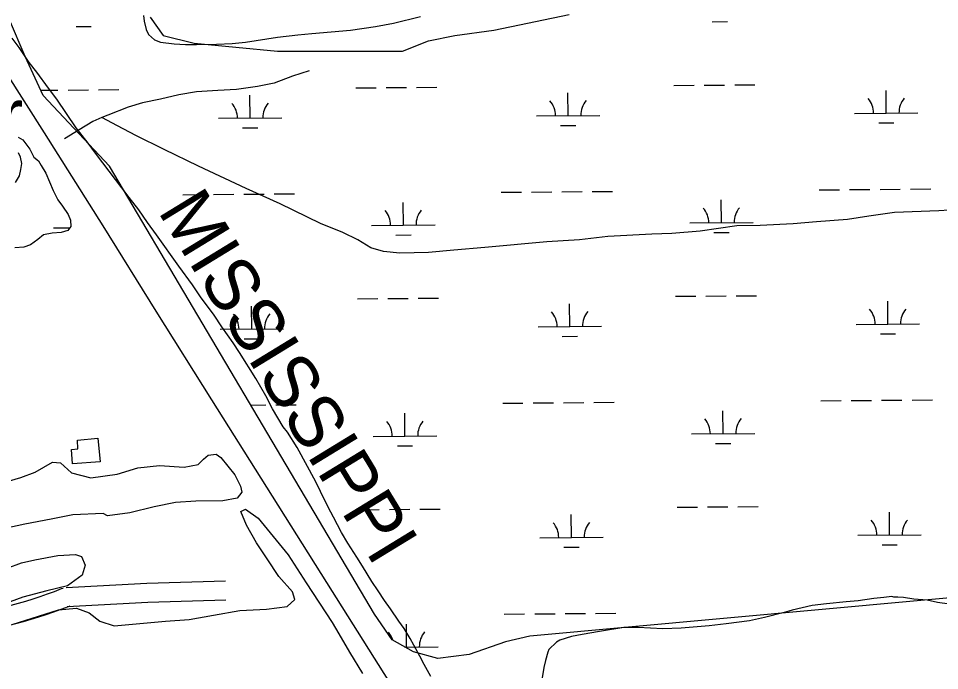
# Model space of a CAD drawing. Extents: x 3540316 to 3578335, y 553172 to 578787.
# Drawn here: x 3555162 to 3556615, y 562326 to 563355 of the extents above; entities that cross this region are included whole.
import ezdxf

# ---------------------------------------------------------------- set-up
doc = ezdxf.new("R2010")
doc.units = 0
for name, color, linetype in [('V-BLDG-OTLN', 7, 'Continuous'), ('V-RAIL-IDEN', 7, 'Continuous'), ('V-RAIL-TRAK', 7, 'Continuous'), ('V-ROAD-CNTR', 7, 'Continuous'), ('V-SITE-VEGE', 7, 'Continuous'), ('V-TOPO-SHOR', 7, 'Continuous'), ('V-TOPO-TOWR-IDEN', 7, 'Continuous'), ('V-WETL-SWMP', 7, 'Continuous')]:
    doc.layers.add(name, color=color, linetype=linetype)

msp = doc.modelspace()

# ---------------------------------------------------------------- linework, layer by layer
at = {"layer": 'V-BLDG-OTLN'}
msp.add_lwpolyline([(3555291.1, 562655.7), (3555247.5, 562652.2), (3555245.6, 562675.1), (3555255.9, 562676), (3555255.1, 562689.5), (3555287.6, 562692.9)], close=True, dxfattribs=at)
at = {"layer": 'V-RAIL-TRAK'}
msp.add_lwpolyline([(3555109.6, 563320.1), (3555202.6, 563174.5), (3555295.1, 563027.8), (3555379, 562892.9), (3555466.5, 562753.1), (3555553.4, 562615.3), (3555648, 562465.2), (3555738.5, 562321.5), (3555827.9, 562180.3), (3555915.3, 562042.5), (3555987, 561928.3), (3556061.8, 561808.7), (3556136, 561690.5), (3556221.4, 561556.2), (3556322, 561396.1)], dxfattribs=at)
at = {"layer": 'V-ROAD-CNTR'}
for points in [[(3555237.2, 562457.3), (3555364.8, 562464.2), (3555488.6, 562468)], [(3554973.1, 562407.8), (3554985.2, 562407.8), (3554997.1, 562408), (3555009, 562408.4), (3555021, 562409), (3555032.9, 562409.9), (3555044.8, 562410.9), (3555056.8, 562412.1), (3555068.6, 562413.6), (3555080.4, 562415.3), (3555092.2, 562417.1), (3555104, 562419.2), (3555115.7, 562421.5), (3555127.4, 562423.9), (3555139, 562426.6), (3555150.7, 562429.6), (3555162.2, 562432.6), (3555173.7, 562435.9), (3555185.1, 562439.4), (3555196.5, 562443.1), (3555207.8, 562447), (3555219, 562451.1), (3555230.2, 562455.4), (3555232.5, 562456.3)], [(3555238.8, 562427.3), (3555366.1, 562434.2), (3555489.5, 562438)], [(3554973, 562377.8), (3554985.4, 562377.8), (3554997.9, 562378), (3555010.3, 562378.5), (3555022.8, 562379.1), (3555035.3, 562380), (3555047.7, 562381.1), (3555060.1, 562382.3), (3555072.5, 562383.8), (3555084.8, 562385.6), (3555097.2, 562387.6), (3555109.4, 562389.7), (3555121.7, 562392), (3555134, 562394.7), (3555146.1, 562397.5), (3555158.1, 562400.5), (3555170.2, 562403.7), (3555182.2, 562407.2), (3555194.1, 562410.8), (3555206, 562414.7), (3555217.8, 562418.7), (3555229.5, 562423), (3555241.1, 562427.4), (3555243.6, 562428.4)]]:
    msp.add_lwpolyline(points, dxfattribs=at)
at = {"layer": 'V-SITE-VEGE'}
for points in [[(3555359.3, 563359.6), (3555360.3, 563350.7), (3555363.5, 563337.4), (3555367.3, 563329.7), (3555376.6, 563321.3), (3555386, 563317.4), (3555408, 563314.5), (3555425.7, 563313.8), (3555442.8, 563313.7), (3555474.8, 563314), (3555499.1, 563315.5), (3555520.1, 563317.5), (3555571, 563325.4), (3555603, 563329), (3555625.1, 563331.1), (3555685.9, 563336.1), (3555725.7, 563341.9), (3555753.9, 563347.2), (3555796.5, 563357.9)], [(3555672, 562544), (3555659, 562568.4), (3555650.8, 562583.9), (3555638.8, 562608.8), (3555631.2, 562623.8), (3555601.8, 562678.1), (3555586.5, 562702), (3555580, 562710.8), (3555563.1, 562739.1), (3555552.2, 562759.6), (3555536.4, 562786.8), (3555510.8, 562827.8), (3555500.9, 562843.4), (3555482.9, 562868.3), (3555470.9, 562886.6), (3555449.6, 562915.5), (3555436.5, 562934.4), (3555415.2, 562964.3), (3555379.7, 563013.7), (3555365.5, 563033.2), (3555351.8, 563053.1), (3555337, 563072.6), (3555315.2, 563100.9), (3555295.5, 563127), (3555283.5, 563142.5), (3555272, 563158.1), (3555253.4, 563182.5), (3555222.8, 563227.5), (3555209.7, 563244.7), (3555191.1, 563270.2), (3555179.1, 563285.2), (3555163.3, 563309), (3555152.3, 563323.5)], [(3555139.3, 562623), (3555166.1, 562630.9), (3555188.6, 562639.4), (3555216, 562654.8), (3555228.5, 562653.7), (3555245.7, 562638.3), (3555276.5, 562630), (3555317.9, 562636.2), (3555350.3, 562646.1), (3555384.8, 562649.7), (3555423.7, 562647.2), (3555445.6, 562651.2), (3555454.3, 562659.5), (3555461.7, 562665.9), (3555474.2, 562667.3), (3555481.2, 562662.4), (3555503.5, 562635.2), (3555512.6, 562617.1), (3555514.6, 562607.7), (3555507.2, 562598.2), (3555484.7, 562594.1), (3555442, 562593.5), (3555410.1, 562591.1), (3555376.3, 562584.4), (3555337.6, 562575), (3555302.5, 562570.1), (3555295.6, 562573.8), (3555247.9, 562571.9), (3555213.5, 562565.1), (3555172.2, 562557), (3555127.8, 562547.5)], [(3555152, 562398.8), (3555225.3, 562422), (3555253.9, 562424.4), (3555273.6, 562417.5), (3555290.7, 562404.1), (3555313, 562396.6), (3555394.3, 562404.2), (3555431.4, 562406.7), (3555469.7, 562413.8), (3555511.3, 562420.9), (3555553.6, 562422.8), (3555586.2, 562427.2), (3555598.4, 562438.5), (3555594.3, 562450.2), (3555573.1, 562474.6), (3555554.5, 562502.3), (3555537.8, 562527.5), (3555521.8, 562555.3), (3555513, 562577.3), (3555520.1, 562580.7), (3555540.5, 562566.6), (3555587.6, 562508.7), (3555616.2, 562464.8), (3555656.9, 562402.2), (3555667.6, 562384.1), (3555684.3, 562355), (3555705, 562321.4)], [(3555812.7, 562316.6), (3555802.4, 562336), (3555795.3, 562348.7), (3555786.1, 562366.5), (3555780.1, 562377), (3555770.8, 562392.5), (3555762.1, 562404.2), (3555749, 562423.6), (3555739.7, 562436.9), (3555729.9, 562451.9), (3555719.5, 562466.9), (3555704.7, 562490.7), (3555696, 562505.2), (3555681.8, 562527.3), (3555672, 562544)], [(3555144.4, 562487.6), (3555166.8, 562496), (3555188.1, 562500.7), (3555224.4, 562507.5), (3555252, 562509.2), (3555261.4, 562506.2), (3555267.2, 562492.5), (3555262.5, 562476.7), (3555239.5, 562460.1), (3555207, 562452.1), (3555168.9, 562442.1), (3555138.9, 562431)], [(3556631.2, 562430.8), (3556612.4, 562433.7), (3556595.9, 562437.1), (3556574.9, 562438.9), (3556558.4, 562441.3), (3556549.5, 562441.9), (3556543.5, 562441.9), (3556540.2, 562443.1), (3556527.5, 562441.5), (3556512, 562440), (3556487.1, 562436.3), (3556468.3, 562434.8), (3556436.9, 562431.7), (3556414.2, 562429.1), (3556382.7, 562421.6), (3556372.2, 562418.4), (3556339, 562409.8), (3556315.8, 562404.5), (3556278.7, 562399.8), (3556251.7, 562396.7), (3556208, 562393.1), (3556178.8, 562392.2), (3556140.1, 562394.2), (3556117.5, 562394.4), (3556078.8, 562388), (3556051.7, 562383.3), (3556034.6, 562380.1), (3556016.3, 562374.1), (3556010.8, 562370.9), (3555999.1, 562359.4), (3555997.4, 562355.5), (3555993.5, 562342.3), (3555991.2, 562331.3), (3555987.7, 562311.4)]]:
    msp.add_lwpolyline(points, dxfattribs=at)
at = {"layer": 'V-TOPO-SHOR'}
for points in [[(3555620.9, 563272.1), (3555594.6, 563263.9), (3555565.8, 563252.7), (3555539.5, 563247.4), (3555506.2, 563242.5), (3555476.9, 563241.1), (3555443.1, 563239.1), (3555415.2, 563234.3), (3555386.4, 563227.5), (3555357.6, 563221.7), (3555335.2, 563215), (3555303.1, 563202.3), (3555293.9, 563198.3), (3555279.7, 563192.2), (3555257.9, 563179.1), (3555235, 563165.1)], [(3556646.7, 563053.3), (3556614.4, 563051.4), (3556544.4, 563048.9), (3556503.8, 563042.9), (3556470.1, 563037.6), (3556421.2, 563033.9), (3556384.5, 563030.9), (3556332.6, 563028.2), (3556295.4, 563027.7), (3556237.7, 563019.5), (3556193.2, 563015.4), (3556161.4, 563014.5), (3556091.9, 563011), (3556047.4, 563005.5), (3555996, 563002.3), (3555898.2, 562993.5), (3555849.3, 562989.4), (3555809.2, 562985.4), (3555763.7, 562984.7), (3555738.1, 562987.3), (3555718, 562992.9), (3555697.7, 563005.8), (3555674, 563017.2), (3555638.6, 563031.4), (3555574.9, 563062.3), (3555521.2, 563086.5), (3555446.3, 563121.6), (3555392, 563148.3), (3555347.1, 563170.2), (3555318.5, 563185.4), (3555293.9, 563198.3)]]:
    msp.add_lwpolyline(points, dxfattribs=at)
at = {"layer": 'V-WETL-SWMP'}
for p, q in [((3556256.9, 563349.7), (3556280.9, 563349.9)), ((3555253.1, 563342), (3555277.1, 563342.1)), ((3556196.2, 563249.2), (3556228.2, 563249.5)), ((3556244.2, 563249.6), (3556276.2, 563249.8)), ((3556292.2, 563250), (3556324.2, 563250.2)), ((3555197.6, 563241.5), (3555224.4, 563241.7)), ((3555240.4, 563241.9), (3555272.4, 563242.1)), ((3555288.4, 563242.2), (3555320.4, 563242.5)), ((3555527.6, 563197.6), (3555527.3, 563233.6)), ((3555694.3, 563245.4), (3555726.3, 563245.6)), ((3555742.3, 563245.7), (3555774.3, 563246)), ((3555790.3, 563246.1), (3555822.3, 563246.3)), ((3556029.5, 563201.5), (3556029.2, 563237.5)), ((3556531.4, 563205.4), (3556531.1, 563241.4)), ((3556481.4, 563205), (3556581.4, 563205.8)), ((3555477.6, 563197.3), (3555577.6, 563198)), ((3555979.5, 563201.1), (3556079.5, 563201.9)), ((3556519.5, 563189.9), (3556543.5, 563190)), ((3555515.7, 563182.1), (3555539.7, 563182.3)), ((3556017.6, 563186), (3556041.6, 563186.2)), ((3555421.7, 563076.7), (3555453.7, 563077)), ((3555469.7, 563077.1), (3555501.7, 563077.4)), ((3555517.7, 563077.5), (3555549.7, 563077.7)), ((3555565.7, 563077.9), (3555597.7, 563078.1)), ((3555923.6, 563080.6), (3555955.6, 563080.9)), ((3555971.6, 563081), (3556003.6, 563081.2)), ((3556019.6, 563081.4), (3556051.6, 563081.6)), ((3556067.6, 563081.7), (3556099.6, 563082)), ((3556425.5, 563084.5), (3556457.5, 563084.7)), ((3556473.5, 563084.9), (3556505.5, 563085.1)), ((3556521.5, 563085.2), (3556553.5, 563085.5)), ((3556569.5, 563085.6), (3556601.5, 563085.8)), ((3555769.4, 563028.7), (3555769.1, 563064.7)), ((3556271.3, 563032.6), (3556271, 563068.6)), ((3555719.4, 563028.3), (3555819.4, 563029.1)), ((3556221.3, 563032.2), (3556321.3, 563032.9)), ((3555217.5, 563024.3), (3555243.6, 563024.5)), ((3556259.4, 563017), (3556283.4, 563017.2)), ((3555757.5, 563013.2), (3555781.5, 563013.3)), ((3555696.9, 562912.7), (3555728.9, 562912.9)), ((3555744.9, 562913.1), (3555776.9, 562913.3)), ((3555792.9, 562913.4), (3555824.9, 562913.7)), ((3556198.8, 562916.6), (3556230.8, 562916.8)), ((3556246.8, 562916.9), (3556278.8, 562917.2)), ((3556294.8, 562917.3), (3556326.8, 562917.5)), ((3555530.2, 562865), (3555529.9, 562901)), ((3556032.1, 562868.8), (3556031.8, 562904.8)), ((3556534, 562872.7), (3556533.7, 562908.7)), ((3555982.1, 562868.5), (3556082.1, 562869.2)), ((3556484, 562872.3), (3556584, 562873.1)), ((3555480.2, 562864.6), (3555580.2, 562865.4)), ((3556522.1, 562857.2), (3556546.1, 562857.4)), ((3555518.3, 562849.5), (3555542.3, 562849.6)), ((3556020.2, 562853.3), (3556044.2, 562853.5)), ((3556524.1, 562752.6), (3556556.1, 562752.8)), ((3556572.1, 562752.9), (3556604.1, 562753.2)), ((3555528.7, 562744.9), (3555552.3, 562745.1)), ((3555568.3, 562745.2), (3555600.3, 562745.4)), ((3555926.2, 562748), (3555958.2, 562748.2)), ((3555974.2, 562748.3), (3556006.2, 562748.6)), ((3556022.2, 562748.7), (3556054.2, 562748.9)), ((3556070.2, 562749.1), (3556102.2, 562749.3)), ((3556428.1, 562751.8), (3556460.1, 562752.1)), ((3556476.1, 562752.2), (3556508.1, 562752.4)), ((3555772, 562696), (3555771.7, 562732)), ((3556273.9, 562699.9), (3556273.6, 562735.9)), ((3555722, 562695.6), (3555822, 562696.4)), ((3556223.9, 562699.5), (3556323.9, 562700.3)), ((3555760.1, 562680.5), (3555784.1, 562680.7)), ((3556262, 562684.4), (3556286, 562684.6)), ((3555699.5, 562580), (3555731.5, 562580.3)), ((3555747.5, 562580.4), (3555779.5, 562580.6)), ((3555795.5, 562580.8), (3555827.5, 562581)), ((3556201.3, 562583.9), (3556233.3, 562584.1)), ((3556249.3, 562584.3), (3556281.3, 562584.5)), ((3556297.3, 562584.6), (3556329.3, 562584.9)), ((3556034.6, 562536.2), (3556034.4, 562572.2)), ((3556536.5, 562540), (3556536.3, 562576)), ((3555984.6, 562535.8), (3556084.6, 562536.6)), ((3556486.5, 562539.7), (3556586.5, 562540.4)), ((3556022.8, 562520.7), (3556046.8, 562520.8)), ((3556524.7, 562524.5), (3556548.7, 562524.7)), ((3555928.7, 562415.3), (3555960.7, 562415.5)), ((3555976.7, 562415.7), (3556008.7, 562415.9)), ((3556024.7, 562416), (3556056.7, 562416.3)), ((3556072.7, 562416.4), (3556104.7, 562416.6)), ((3555774.5, 562363.4), (3555774.3, 562399.4)), ((3555771.7, 562363.3), (3555824.5, 562363.7))]:
    msp.add_line(p, q, dxfattribs=at)
for points in [[(3558450.6, 562606.1), (3556580.3, 562436), (3555968.8, 562380.4), (3555930.5, 562371.6), (3555873.1, 562351.5), (3555823.8, 562345.3), (3555785.2, 562355.7), (3555752, 562374.5), (3555723.9, 562415.3), (3555305.6, 563121.7), (3555201.3, 563233.4), (3555172.6, 563295), (3555147.9, 563352.6)], [(3555369.8, 563356.7), (3555390.3, 563327.9), (3555439.6, 563315.6), (3555571.1, 563303.3), (3555768.3, 563303.3), (3555809.3, 563319.7), (3555850.4, 563327.9), (3555912, 563336.1), (3556031.2, 563360.8)], [(3555161.7, 563167.7), (3555169.1, 563163.4), (3555180.1, 563148.4), (3555186.6, 563136.2), (3555193.6, 563130.4), (3555198.1, 563122.7), (3555205.1, 563111), (3555216.8, 563083.3), (3555224.3, 563068.7), (3555231.8, 563058.5), (3555240.4, 563045.4), (3555244.4, 563036.6), (3555245, 563026.4), (3555240.2, 563020.4), (3555229.5, 563017.3), (3555215.3, 563016.1), (3555201.6, 563013.5), (3555192.9, 563006), (3555181.3, 562997.5), (3555170.6, 562993.9), (3555156.4, 562993.2)], [(3555157.3, 563096.1), (3555163.6, 563106.5), (3555165.9, 563116.3), (3555167.2, 563126.1), (3555165.6, 563135.9), (3555162, 563142.7)]]:
    msp.add_lwpolyline(points, dxfattribs=at)
for centre, start, end in [((3555472.4, 563197.7), 359.6699, 41.2135), ((3555582.9, 563198.5), 139.6698, 181.2135), ((3555974.3, 563201.6), 359.6699, 41.2135), ((3556084.8, 563202.4), 139.6698, 181.2135), ((3556476.2, 563205.4), 359.6699, 41.2135), ((3556586.6, 563206.3), 139.6698, 181.2135), ((3555714.2, 563028.7), 359.6699, 41.2135), ((3555824.6, 563029.6), 139.6698, 181.2135), ((3556216.1, 563032.6), 359.6699, 41.2135), ((3556326.5, 563033.5), 139.6698, 181.2135), ((3555474.9, 562865), 359.6699, 41.2135), ((3555585.4, 562865.9), 139.6698, 181.2135), ((3555976.8, 562868.9), 359.6699, 41.2135), ((3556087.3, 562869.7), 139.6698, 181.2135), ((3556478.7, 562872.8), 359.6699, 41.2135), ((3556589.2, 562873.6), 139.6698, 181.2135), ((3555716.7, 562696.1), 359.6699, 41.2135), ((3555827.2, 562696.9), 139.6698, 181.2135), ((3556218.6, 562699.9), 359.6699, 41.2135), ((3556329.1, 562700.8), 139.6698, 181.2135), ((3555979.4, 562536.2), 359.6699, 41.2135), ((3556089.9, 562537.1), 139.6698, 181.2135), ((3556481.3, 562540.1), 359.6699, 41.2135), ((3556591.8, 562540.9), 139.6698, 181.2135), ((3555719.3, 562363.4), 17.3762, 41.2135), ((3555829.8, 562364.3), 139.6698, 181.2135)]:
    msp.add_arc(centre, 35.2, start, end, dxfattribs=at)

# ---------------------------------------------------------------- texts
at = {"layer": 'V-RAIL-IDEN'}
msp.add_text('MISSISSIPPI', height=83, rotation=301.4296, dxfattribs=at).set_placement((3555381, 563050.9))
at = {"layer": 'V-TOPO-TOWR-IDEN'}
msp.add_text('Radio Tower', height=83, dxfattribs=at).set_placement((3554540.1, 563160.8))

doc.saveas('drawing.dxf')
